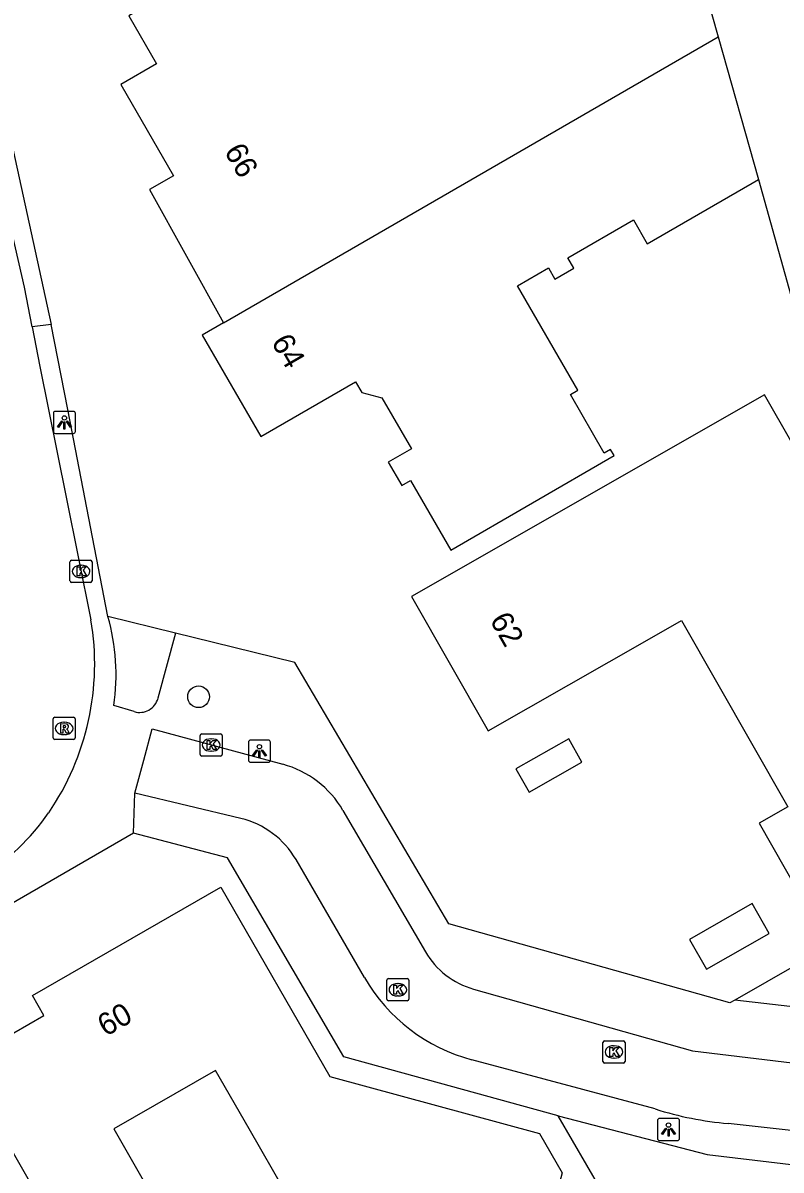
# Model space of a CAD drawing. Extents: x 158461 to 159795, y 387220 to 388672.
# Drawn here: x 159706.7 to 159741, y 387776 to 387827.8 of the extents above; entities that cross this region are included whole.
import ezdxf

# ---------------------------------------------------------------- set-up
doc = ezdxf.new("R2010")
doc.units = 0
for name, color, linetype in [('IMGEO_Boom', 7, 'Continuous'), ('IMGEO_Fietspad_open', 7, 'Continuous'), ('IMGEO_Groenvoorziening', 7, 'Continuous'), ('IMGEO_Kolk', 7, 'Continuous'), ('IMGEO_Lichtpunt', 7, 'Continuous'), ('IMGEO_Pand', 7, 'Continuous'), ('IMGEO_Pand_nummerreeks', 7, 'Continuous'), ('IMGEO_Rijbaan_lokaal_open', 7, 'Continuous'), ('IMGEO_Rioolput', 7, 'Continuous'), ('IMGEO_Voetpad_open', 7, 'Continuous')]:
    doc.layers.add(name, color=color, linetype=linetype)

msp = doc.modelspace()

# ---------------------------------------------------------------- linework, layer by layer
at = {"layer": 'IMGEO_Boom'}
msp.add_circle((159714.646, 387797.388), 0.489, dxfattribs=at)
at = {"layer": 'IMGEO_Fietspad_open'}
for points in [[(159711.772, 387793.036), (159712.168, 387794.524), (159712.543, 387795.935), (159718.447, 387794.34)], [(159716.55, 387791.895), (159711.772, 387793.036)], [(159721.171, 387792.257), (159724.899, 387785.869)], [(159722.139, 387784.713), (159719.049, 387790.035)], [(159727.072, 387784.187), (159736.962, 387781.397), (159755.476, 387779.169)], [(159735.281, 387778.778), (159726.992, 387780.999)], [(159755.078, 387776.292), (159738.58, 387778.126)]]:
    msp.add_lwpolyline(points, dxfattribs=at)
for centre, radius, start, end in [((159717.269, 387789.976), 4.52, 30.3037, 74.8872), ((159715.635, 387788.057), 3.945, 30.0854, 76.5941), ((159728.068, 387787.719), 3.669, 210.2696, 254.2475), ((159729.064, 387788.733), 8.007, 210.1401, 255.0063), ((159739.753, 387792.733), 14.654, 252.2316, 265.4092)]:
    msp.add_arc(centre, radius, start, end, dxfattribs=at)
at = {"layer": 'IMGEO_Groenvoorziening'}
for points in [[(159739.944, 387820.737), (159743.77, 387807.046)], [(159745.627, 387800.347), (159748.79, 387789.365), (159738.882, 387783.684)], [(159738.668, 387765.113), (159730.892, 387778.471)]]:
    msp.add_lwpolyline(points, dxfattribs=at)
at = {"layer": 'IMGEO_Kolk'}
for p, q in [((159708.837, 387802.622), (159708.837, 387803.474)), ((159708.912, 387803.548), (159709.764, 387803.548)), ((159709.325, 387803.328), (159709.35, 387803.328)), ((159709.838, 387803.474), (159709.838, 387802.622)), ((159709.764, 387802.548), (159708.912, 387802.548)), ((159709.348, 387802.768), (159709.323, 387802.768)), ((159714.716, 387794.785), (159714.716, 387795.637)), ((159714.791, 387795.711), (159715.643, 387795.711)), ((159715.204, 387795.491), (159715.229, 387795.491)), ((159715.717, 387795.637), (159715.717, 387794.785)), ((159715.227, 387794.931), (159715.202, 387794.931)), ((159715.643, 387794.711), (159714.791, 387794.711)), ((159723.151, 387783.736), (159723.151, 387784.588)), ((159723.226, 387784.662), (159724.078, 387784.662)), ((159723.639, 387784.442), (159723.664, 387784.442)), ((159724.152, 387784.588), (159724.152, 387783.736)), ((159724.078, 387783.662), (159723.226, 387783.662)), ((159723.662, 387783.882), (159723.637, 387783.882)), ((159732.987, 387781.852), (159733.839, 387781.852)), ((159732.912, 387780.926), (159732.912, 387781.778)), ((159733.4, 387781.632), (159733.425, 387781.632)), ((159733.913, 387781.778), (159733.913, 387780.926)), ((159733.839, 387780.852), (159732.987, 387780.852)), ((159733.423, 387781.072), (159733.398, 387781.072))]:
    msp.add_line(p, q, dxfattribs=at)
for points in [[(159708.837, 387802.622), (159708.837, 387803.474)], [(159708.912, 387803.548), (159709.764, 387803.548)], [(159709.158, 387803.248), (159709.281, 387803.248), (159709.281, 387803.097), (159709.411, 387803.248), (159709.575, 387803.248), (159709.429, 387803.097), (159709.582, 387802.848), (159709.43, 387802.848), (159709.345, 387803.012), (159709.281, 387802.945), (159709.281, 387802.848), (159709.158, 387802.848), (159709.158, 387803.248)], [(159709.838, 387803.474), (159709.838, 387802.622)], [(159709.764, 387802.548), (159708.912, 387802.548)], [(159714.716, 387794.785), (159714.716, 387795.637)], [(159714.791, 387795.711), (159715.643, 387795.711)], [(159715.037, 387795.411), (159715.16, 387795.411), (159715.16, 387795.26), (159715.29, 387795.411), (159715.454, 387795.411), (159715.308, 387795.26), (159715.461, 387795.011), (159715.309, 387795.011), (159715.224, 387795.175), (159715.16, 387795.108), (159715.16, 387795.011), (159715.037, 387795.011), (159715.037, 387795.411)], [(159715.717, 387795.637), (159715.717, 387794.785)], [(159715.643, 387794.711), (159714.791, 387794.711)], [(159723.151, 387783.736), (159723.151, 387784.588)], [(159723.226, 387784.662), (159724.078, 387784.662)], [(159724.152, 387784.588), (159724.152, 387783.736)], [(159723.472, 387784.362), (159723.595, 387784.362), (159723.595, 387784.211), (159723.725, 387784.362), (159723.889, 387784.362), (159723.743, 387784.211), (159723.896, 387783.962), (159723.744, 387783.962), (159723.659, 387784.126), (159723.595, 387784.059), (159723.595, 387783.962), (159723.472, 387783.962), (159723.472, 387784.362)], [(159724.078, 387783.662), (159723.226, 387783.662)], [(159732.987, 387781.852), (159733.839, 387781.852)], [(159732.912, 387780.926), (159732.912, 387781.778)], [(159733.233, 387781.552), (159733.356, 387781.552), (159733.356, 387781.401), (159733.486, 387781.552), (159733.65, 387781.552), (159733.504, 387781.401), (159733.657, 387781.152), (159733.505, 387781.152), (159733.42, 387781.316), (159733.356, 387781.249), (159733.356, 387781.152), (159733.233, 387781.152), (159733.233, 387781.552)], [(159733.913, 387781.778), (159733.913, 387780.926)], [(159733.839, 387780.852), (159732.987, 387780.852)]]:
    msp.add_lwpolyline(points, dxfattribs=at)
for centre, start, end in [((159708.914, 387803.472), 91.552, 178.448), ((159708.914, 387803.472), 91.552, 178.448), ((159709.762, 387803.472), 1.552, 88.448), ((159709.762, 387803.472), 1.552, 88.448), ((159708.914, 387802.624), 181.552, 268.448), ((159708.914, 387802.624), 181.552, 268.448), ((159709.762, 387802.624), 271.552, 358.448), ((159709.762, 387802.624), 271.552, 358.448), ((159714.793, 387795.635), 91.552, 178.448), ((159714.793, 387795.635), 91.552, 178.448), ((159715.641, 387795.635), 1.552, 88.448), ((159715.641, 387795.635), 1.552, 88.448), ((159714.793, 387794.787), 181.552, 268.448), ((159714.793, 387794.787), 181.552, 268.448), ((159715.641, 387794.787), 271.552, 358.448), ((159715.641, 387794.787), 271.552, 358.448), ((159723.228, 387784.586), 91.552, 178.448), ((159723.228, 387784.586), 91.552, 178.448), ((159724.076, 387784.586), 1.552, 88.448), ((159724.076, 387784.586), 1.552, 88.448), ((159723.228, 387783.738), 181.552, 268.448), ((159723.228, 387783.738), 181.552, 268.448), ((159724.076, 387783.738), 271.552, 358.448), ((159724.076, 387783.738), 271.552, 358.448), ((159732.989, 387781.776), 91.552, 178.448), ((159732.989, 387781.776), 91.552, 178.448), ((159733.837, 387781.776), 1.552, 88.448), ((159733.837, 387781.776), 1.552, 88.448), ((159732.989, 387780.928), 181.552, 268.448), ((159732.989, 387780.928), 181.552, 268.448), ((159733.837, 387780.928), 271.552, 358.448), ((159733.837, 387780.928), 271.552, 358.448)]:
    msp.add_arc(centre, 0.0765, start, end, dxfattribs=at)
for centre, major_axis, ratio, start_param, end_param in [((159709.324, 387803.048), (-0.387, 0.002), 0.722429, 4.712389, 7.853982), ((159709.349, 387803.048), (-0.39, 0.002), 0.717154, 1.570796, 4.712389), ((159715.203, 387795.211), (-0.387, 0.002), 0.722429, 4.712389, 7.853982), ((159715.228, 387795.211), (-0.39, 0.002), 0.717154, 1.570796, 4.712389), ((159723.638, 387784.162), (-0.387, 0.002), 0.722429, 4.712389, 7.853982), ((159723.663, 387784.162), (-0.39, 0.002), 0.717154, 1.570796, 4.712389), ((159733.399, 387781.352), (-0.387, 0.002), 0.722429, 4.712389, 7.853982), ((159733.424, 387781.352), (-0.39, 0.002), 0.717154, 1.570796, 4.712389)]:
    msp.add_ellipse(centre, major_axis=major_axis, ratio=ratio, start_param=start_param, end_param=end_param, dxfattribs=at)
at = {"layer": 'IMGEO_Lichtpunt'}
for p, q in [((159708.087, 387810.178), (159708.087, 387809.371)), ((159708.087, 387810.178), (159708.087, 387809.371)), ((159708.989, 387810.273), (159708.181, 387810.273)), ((159708.989, 387810.273), (159708.181, 387810.273)), ((159709.083, 387809.371), (159709.083, 387810.178)), ((159709.083, 387809.371), (159709.083, 387810.178)), ((159708.181, 387809.277), (159708.989, 387809.277)), ((159708.181, 387809.277), (159708.989, 387809.277)), ((159716.898, 387795.335), (159716.898, 387794.528)), ((159716.898, 387795.335), (159716.898, 387794.528)), ((159717.8, 387795.43), (159716.992, 387795.43)), ((159717.8, 387795.43), (159716.992, 387795.43)), ((159717.894, 387794.528), (159717.894, 387795.335)), ((159717.894, 387794.528), (159717.894, 387795.335)), ((159716.992, 387794.434), (159717.8, 387794.434)), ((159716.992, 387794.434), (159717.8, 387794.434)), ((159735.38, 387778.254), (159735.38, 387777.447)), ((159735.38, 387778.254), (159735.38, 387777.447)), ((159736.282, 387778.349), (159735.474, 387778.349)), ((159736.282, 387778.349), (159735.474, 387778.349)), ((159736.376, 387777.447), (159736.376, 387778.254)), ((159736.376, 387777.447), (159736.376, 387778.254)), ((159735.474, 387777.353), (159736.282, 387777.353)), ((159735.474, 387777.353), (159736.282, 387777.353))]:
    msp.add_line(p, q, dxfattribs=at)
for points in [[(159708.461, 387809.842), (159708.5, 387809.814), (159708.312, 387809.552), (159708.274, 387809.579), (159708.461, 387809.842)], [(159708.563, 387809.794), (159708.61, 387809.794), (159708.61, 387809.472), (159708.563, 387809.472), (159708.563, 387809.794)], [(159708.673, 387809.814), (159708.711, 387809.841), (159708.898, 387809.579), (159708.859, 387809.551), (159708.673, 387809.814)], [(159717.272, 387794.999), (159717.311, 387794.971), (159717.123, 387794.709), (159717.085, 387794.736), (159717.272, 387794.999)], [(159717.374, 387794.951), (159717.421, 387794.951), (159717.421, 387794.629), (159717.374, 387794.629), (159717.374, 387794.951)], [(159717.484, 387794.971), (159717.522, 387794.998), (159717.709, 387794.736), (159717.67, 387794.708), (159717.484, 387794.971)], [(159735.754, 387777.918), (159735.793, 387777.89), (159735.605, 387777.628), (159735.567, 387777.655), (159735.754, 387777.918)], [(159735.856, 387777.87), (159735.903, 387777.87), (159735.903, 387777.548), (159735.856, 387777.548), (159735.856, 387777.87)], [(159735.966, 387777.89), (159736.004, 387777.917), (159736.191, 387777.655), (159736.152, 387777.627), (159735.966, 387777.89)]]:
    msp.add_lwpolyline(points, dxfattribs=at)
for centre in [(159708.586, 387809.976), (159717.397, 387795.133), (159735.879, 387778.052)]:
    msp.add_circle(centre, 0.0994, dxfattribs=at)
for centre, start, end in [((159708.181, 387810.178), 90, 180), ((159708.181, 387810.178), 90, 180), ((159708.989, 387810.178), 0, 90), ((159708.989, 387810.178), 0, 90), ((159708.181, 387809.371), 180, 270), ((159708.181, 387809.371), 180, 270), ((159708.989, 387809.371), 270, 0), ((159708.989, 387809.371), 270, 360), ((159716.992, 387795.335), 90, 180), ((159716.992, 387795.335), 90, 180), ((159717.8, 387795.335), 0, 90), ((159717.8, 387795.335), 0, 90), ((159716.992, 387794.528), 180, 270), ((159716.992, 387794.528), 180, 270), ((159717.8, 387794.528), 270, 0), ((159717.8, 387794.528), 270, 360), ((159735.474, 387778.254), 90, 180), ((159735.474, 387778.254), 90, 180), ((159736.282, 387778.254), 0, 90), ((159736.282, 387778.254), 0, 90), ((159735.474, 387777.447), 180, 270), ((159735.474, 387777.447), 180, 270), ((159736.282, 387777.447), 270, 0), ((159736.282, 387777.447), 270, 360)]:
    msp.add_arc(centre, 0.0946, start, end, dxfattribs=at)
at = {"layer": 'IMGEO_Pand'}
for points in [[(159733.892, 387842.111), (159726.735, 387837.974), (159727.775, 387836.175), (159726.131, 387835.224), (159725.538, 387836.249), (159711.493, 387828.13), (159712.749, 387825.957), (159711.138, 387825.026), (159713.516, 387820.914), (159712.434, 387820.289), (159715.768, 387814.266)], [(159733.892, 387842.111), (159738.117, 387827.188)], [(159715.768, 387814.266), (159738.117, 387827.188)], [(159738.117, 387827.188), (159739.944, 387820.737)], [(159715.768, 387814.266), (159714.815, 387813.715), (159717.462, 387809.137), (159721.742, 387811.611), (159722.027, 387811.12), (159722.929, 387810.879), (159724.26, 387808.576), (159723.219, 387807.974), (159723.824, 387806.928), (159724.22, 387807.158), (159726.038, 387804.014), (159733.42, 387808.282), (159733.265, 387808.551), (159732.978, 387808.385), (159731.444, 387811.038), (159731.775, 387811.23), (159729.05, 387815.944), (159730.453, 387816.755), (159730.749, 387816.243), (159731.602, 387816.736), (159731.329, 387817.209), (159734.291, 387818.921), (159734.92, 387817.833), (159739.944, 387820.737)], [(159743.77, 387807.046), (159742.649, 387806.767), (159740.214, 387811.027), (159724.27, 387801.913), (159727.738, 387795.847), (159735.019, 387800.009), (159736.462, 387800.834), (159741.27, 387792.423), (159739.974, 387791.681), (159742.39, 387787.455), (159747.336, 387790.282), (159744.567, 387800.038), (159745.627, 387800.347)], [(159728.985, 387794.129), (159729.585, 387793.079), (159731.97, 387794.443), (159731.37, 387795.492), (159728.985, 387794.129)], [(159704.246, 387781.046), (159707.655, 387783.004), (159707.14, 387783.9), (159715.659, 387788.793), (159720.57, 387780.241), (159730.054, 387777.676), (159731.08, 387775.891), (159730.704, 387774.503), (159732.153, 387774.111), (159735.163, 387768.87), (159730.508, 387766.197), (159727.754, 387770.992), (159727.206, 387771.14), (159727.596, 387772.583), (159718.574, 387775.022), (159716.928, 387777.888), (159715.416, 387780.522), (159710.814, 387777.879), (159712.326, 387775.246), (159713.835, 387772.619), (159709.946, 387770.386), (159703.928, 387780.864)], [(159736.828, 387786.435), (159737.596, 387785.091), (159740.421, 387786.705), (159739.652, 387788.05), (159736.828, 387786.435)]]:
    msp.add_lwpolyline(points, dxfattribs=at)
at = {"layer": 'IMGEO_Rijbaan_lokaal_open'}
for points in [[(159707.131, 387814.096), (159706.782, 387815.883), (159705.844, 387819.952), (159705.019, 387823.653), (159704.906, 387824.162), (159704.525, 387825.638)], [(159707.131, 387814.096), (159707.481, 387812.303), (159708.658, 387806.394), (159709.785, 387800.857)]]:
    msp.add_lwpolyline(points, dxfattribs=at)
for centre, radius, start, end in [((159698.032, 387798.873), 11.92, 325.6539, 9.5812), ((159699.078, 387798.292), 10.728, 302.5586, 325.0605)]:
    msp.add_arc(centre, radius, start, end, dxfattribs=at)
at = {"layer": 'IMGEO_Rioolput'}
for p, q in [((159708.073, 387795.534), (159708.073, 387796.386)), ((159708.148, 387796.46), (159709, 387796.46)), ((159709.074, 387796.386), (159709.074, 387795.534)), ((159708.561, 387796.24), (159708.586, 387796.24)), ((159709, 387795.46), (159708.148, 387795.46)), ((159708.584, 387795.68), (159708.559, 387795.68))]:
    msp.add_line(p, q, dxfattribs=at)
for points in [[(159708.073, 387795.534), (159708.073, 387796.386)], [(159708.148, 387796.46), (159709, 387796.46)], [(159709.074, 387796.386), (159709.074, 387795.534)], [(159708.662, 387796.158), (159708.41, 387796.16), (159708.41, 387795.76)], [(159708.41, 387795.76), (159708.534, 387795.76), (159708.534, 387795.922), (159708.545, 387795.922)], [(159708.588, 387796.079), (159708.534, 387796.079), (159708.534, 387795.998)], [(159708.534, 387795.998), (159708.586, 387795.998)], [(159708.592, 387795.893), (159708.663, 387795.76), (159708.803, 387795.76), (159708.738, 387795.886)], [(159709, 387795.46), (159708.148, 387795.46)]]:
    msp.add_lwpolyline(points, dxfattribs=at)
for centre, radius, start, end in [((159708.15, 387796.384), 0.0765, 91.552, 178.448), ((159708.15, 387796.384), 0.0765, 91.552, 178.448), ((159708.998, 387796.384), 0.0765, 1.552, 88.448), ((159708.998, 387796.384), 0.0765, 1.552, 88.448), ((159708.544, 387795.869), 0.0533, 26.0293, 88.6989), ((159708.57, 387796.187), 0.19, 274.7715, 282.9687), ((159708.594, 387795.983), 0.0964, 77.0061, 93.1865), ((159708.608, 387796.04), 0.0378, 276.6634, 79.6772), ((159708.661, 387796.048), 0.109, 350.3612, 89.416), ((159708.659, 387796.048), 0.112, 277.5842, 350.9817), ((159708.643, 387795.833), 0.108, 29.5134, 73.7905), ((159708.15, 387795.536), 0.0765, 181.552, 268.448), ((159708.15, 387795.536), 0.0765, 181.552, 268.448), ((159708.998, 387795.536), 0.0765, 271.552, 358.448), ((159708.998, 387795.536), 0.0765, 271.552, 358.448)]:
    msp.add_arc(centre, radius, start, end, dxfattribs=at)
for centre, major_axis, ratio, start_param, end_param in [((159708.56, 387795.96), (-0.387, 0.002), 0.722429, 4.712389, 7.853982), ((159708.585, 387795.96), (-0.39, 0.002), 0.717154, 1.570796, 4.712389)]:
    msp.add_ellipse(centre, major_axis=major_axis, ratio=ratio, start_param=start_param, end_param=end_param, dxfattribs=at)
at = {"layer": 'IMGEO_Voetpad_open'}
for points in [[(159705.439, 387825.782), (159707.99, 387814.199)], [(159707.99, 387814.199), (159707.131, 387814.096)], [(159710.551, 387801.01), (159708.737, 387810.35), (159707.99, 387814.199)], [(159713.604, 387800.258), (159710.551, 387801.01)], [(159713.604, 387800.258), (159712.813, 387797.318)], [(159738.882, 387783.684), (159738.652, 387783.574), (159725.946, 387787.131), (159718.993, 387798.931), (159714.398, 387800.063), (159713.604, 387800.258)], [(159711.738, 387796.717), (159710.814, 387796.99)], [(159711.712, 387791.236), (159711.772, 387793.036)], [(159711.712, 387791.236), (159684.187, 387775.328), (159682.842, 387775.604), (159638.118, 387750), (159622.824, 387741.244)], [(159730.892, 387778.471), (159721.216, 387781.125), (159715.96, 387790.114), (159711.712, 387791.236)], [(159757.843, 387781.492), (159754.975, 387781.837), (159738.882, 387783.684)], [(159730.892, 387778.471), (159737.63, 387776.717), (159743.837, 387775.985)]]:
    msp.add_lwpolyline(points, dxfattribs=at)
for centre, radius, start, end in [((159701.416, 387798.394), 9.502, 351.5044, 15.9818), ((159711.982, 387797.542), 0.861, 253.5175, 344.8989)]:
    msp.add_arc(centre, radius, start, end, dxfattribs=at)

# ---------------------------------------------------------------- texts
at = {"layer": 'IMGEO_Pand_nummerreeks'}
for s, rotation, p in [('66', 299.9411, (159715.781, 387822.014)), ('64', 300.0365, (159717.906, 387813.403)), ('62', 299.7571, (159727.781, 387800.85)), ('60', 29.8225, (159710.451, 387782.027))]:
    msp.add_text(s, height=1, rotation=rotation, dxfattribs=at).set_placement(p)

doc.saveas('drawing.dxf')
